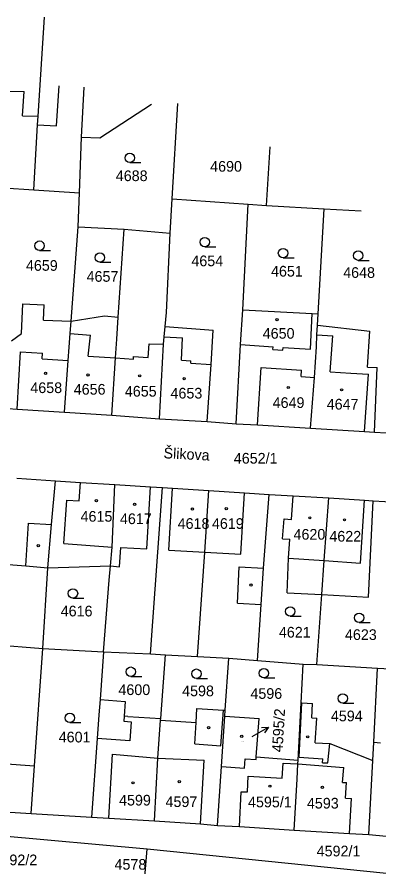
# Model space of a CAD drawing. Extents: x -735092 to -733385, y -1122435 to -1118992.
# Drawn here: x -734628.2 to -734570.7, y -1119511.9 to -1119376.6 of the extents above; entities that cross this region are included whole.
import ezdxf

# ---------------------------------------------------------------- set-up
doc = ezdxf.new("R2010")
doc.units = 0
for name, color, linetype in [('Vrstva 1', 7, 'Continuous'), ('Vrstva 15', 7, 'Continuous'), ('Vrstva 16', 7, 'Continuous'), ('Vrstva 18', 7, 'Continuous'), ('Vrstva 19', 7, 'Continuous'), ('Vrstva 25', 7, 'Continuous'), ('Vrstva 4', 7, 'Continuous')]:
    doc.layers.add(name, color=color, linetype=linetype)

msp = doc.modelspace()

# ---------------------------------------------------------------- linework, layer by layer
at = {"layer": 'Vrstva 1'}
for points in [[(-734624.9, -1119392.36), (-734623.88, -1119376.58)], [(-734618.01, -1119395.72), (-734617.55, -1119387.74)], [(-734603.56, -1119405.51), (-734602.66, -1119390.35)], [(-734615.07, -1119395.82), (-734606.83, -1119390.48)], [(-734624.99, -1119393.73), (-734624.9, -1119392.36)], [(-734625.56, -1119404.09), (-734624.99, -1119393.73)], [(-734618.31, -1119404.57), (-734618.01, -1119395.72)], [(-734618.01, -1119395.72), (-734615.07, -1119395.82)], [(-734588.57, -1119406.61), (-734587.96, -1119397.25)], [(-734630.39, -1119403.76), (-734625.56, -1119404.09)], [(-734625.56, -1119404.09), (-734618.31, -1119404.57)], [(-734618.49, -1119409.99), (-734618.31, -1119404.57)], [(-734603.9, -1119410.98), (-734603.56, -1119405.51)], [(-734603.56, -1119405.51), (-734591.46, -1119406.4)], [(-734592.31, -1119423.18), (-734591.46, -1119406.4)], [(-734591.46, -1119406.4), (-734588.57, -1119406.61)], [(-734588.57, -1119406.61), (-734579.4, -1119407.11)], [(-734580.34, -1119423.85), (-734579.4, -1119407.11)], [(-734579.4, -1119407.11), (-734573.49, -1119407.46)], [(-734619.63, -1119424.99), (-734618.49, -1119409.99)], [(-734618.49, -1119409.99), (-734611.19, -1119410.38)], [(-734612.13, -1119424.37), (-734611.19, -1119410.38)], [(-734611.19, -1119410.38), (-734603.9, -1119410.98)], [(-734604.48, -1119423.65), (-734603.9, -1119410.98)], [(-734627.54, -1119426.96), (-734627.31, -1119422.23)], [(-734627.31, -1119422.23), (-734623.91, -1119422.4)], [(-734624.03, -1119424.86), (-734623.91, -1119422.4)], [(-734619.63, -1119424.99), (-734614.34, -1119424.17)], [(-734614.34, -1119424.17), (-734612.13, -1119424.37)], [(-734604.68, -1119425.86), (-734604.48, -1119423.65)], [(-734592.72, -1119428.74), (-734592.31, -1119423.18)], [(-734592.31, -1119423.18), (-734581.31, -1119423.8)], [(-734581.58, -1119429.48), (-734581.31, -1119423.8)], [(-734581.31, -1119423.8), (-734580.34, -1119423.85)], [(-734580.44, -1119425.66), (-734580.34, -1119423.85)], [(-734624.03, -1119424.86), (-734619.63, -1119424.99)], [(-734619.78, -1119426.98), (-734619.63, -1119424.99)], [(-734612.37, -1119427.88), (-734612.13, -1119424.37)], [(-734604.82, -1119427.49), (-734604.68, -1119425.86)], [(-734604.68, -1119425.86), (-734597.03, -1119426.45)], [(-734597.36, -1119431.9), (-734597.03, -1119426.45)], [(-734580.53, -1119427.2), (-734580.44, -1119425.66)], [(-734580.44, -1119425.66), (-734572.12, -1119426.61)], [(-734572.5, -1119432.32), (-734572.12, -1119426.61)], [(-734629.13, -1119428.14), (-734627.54, -1119426.96)], [(-734619.94, -1119429.14), (-734619.78, -1119426.98)], [(-734612.57, -1119430.87), (-734612.37, -1119427.88)], [(-734604.92, -1119428.67), (-734604.82, -1119427.49)], [(-734580.6, -1119429.08), (-734580.53, -1119427.2)], [(-734620.1, -1119431.29), (-734619.94, -1119429.14)], [(-734605.56, -1119440.54), (-734604.92, -1119428.67)], [(-734593.37, -1119441.36), (-734592.72, -1119428.74)], [(-734592.72, -1119428.74), (-734587.52, -1119429.09)], [(-734587.54, -1119429.52), (-734587.52, -1119429.09)], [(-734587.54, -1119429.52), (-734585.94, -1119429.62)], [(-734585.94, -1119429.62), (-734585.91, -1119429.19)], [(-734585.91, -1119429.19), (-734581.58, -1119429.48)], [(-734580.94, -1119433.98), (-734580.6, -1119429.08)], [(-734613.17, -1119439.98), (-734612.57, -1119430.87)], [(-734620.7, -1119439.51), (-734620.1, -1119431.29)], [(-734598.02, -1119440.97), (-734597.36, -1119431.9)], [(-734572.5, -1119432.32), (-734570.94, -1119432.4)], [(-734571.39, -1119442.69), (-734570.94, -1119432.4)], [(-734581.55, -1119442.04), (-734580.94, -1119433.98)], [(-734629.65, -1119438.92), (-734628.23, -1119439.01)], [(-734628.23, -1119439.01), (-734620.7, -1119439.51)], [(-734620.7, -1119439.51), (-734613.17, -1119439.98)], [(-734613.17, -1119439.98), (-734605.56, -1119440.54)], [(-734605.56, -1119440.54), (-734598.02, -1119440.97)], [(-734598.02, -1119440.97), (-734593.37, -1119441.36)], [(-734593.37, -1119441.36), (-734590.01, -1119441.52)], [(-734590.01, -1119441.52), (-734581.55, -1119442.04)], [(-734581.55, -1119442.04), (-734572.97, -1119442.58)], [(-734572.97, -1119442.58), (-734571.39, -1119442.69)], [(-734571.39, -1119442.69), (-734569.52, -1119442.81)], [(-734628.25, -1119450.03), (-734622.12, -1119450.44)], [(-734622.77, -1119457.4), (-734622.12, -1119450.44)], [(-734622.12, -1119450.44), (-734618.15, -1119450.7)], [(-734618.15, -1119450.7), (-734612.66, -1119451.03)], [(-734613.12, -1119460.97), (-734612.66, -1119451.03)], [(-734612.66, -1119451.03), (-734607.03, -1119451.39)], [(-734607.03, -1119451.39), (-734605.12, -1119451.49)], [(-734607, -1119478), (-734605.12, -1119451.49)], [(-734605.12, -1119451.49), (-734603.49, -1119451.59)], [(-734603.49, -1119451.59), (-734597.71, -1119451.98)], [(-734598.36, -1119461.81), (-734597.71, -1119451.98)], [(-734597.71, -1119451.98), (-734592.08, -1119452.36)], [(-734592.08, -1119452.36), (-734588.14, -1119452.62)], [(-734589.02, -1119464.33), (-734588.14, -1119452.62)], [(-734588.14, -1119452.62), (-734584.33, -1119452.82)], [(-734584.61, -1119456.57), (-734584.33, -1119452.82)], [(-734584.33, -1119452.82), (-734578.66, -1119453.16)], [(-734579.38, -1119463.11), (-734578.66, -1119453.16)], [(-734578.66, -1119453.16), (-734572.98, -1119453.52)], [(-734572.98, -1119453.52), (-734571.58, -1119453.61)], [(-734572.33, -1119468.97), (-734571.58, -1119453.61)], [(-734571.58, -1119453.61), (-734566.05, -1119453.96)], [(-734585.99, -1119459.66), (-734585.75, -1119456.48)], [(-734585.75, -1119456.48), (-734584.61, -1119456.57)], [(-734623.35, -1119464.31), (-734622.77, -1119457.4)], [(-734585.99, -1119459.66), (-734584.85, -1119459.74)], [(-734585.08, -1119462.73), (-734584.85, -1119459.74)], [(-734613.37, -1119463.98), (-734613.12, -1119460.97)], [(-734599.56, -1119478.42), (-734598.36, -1119461.81)], [(-734639.2, -1119463.01), (-734626.85, -1119463.95)], [(-734585.26, -1119468.24), (-734585.08, -1119462.73)], [(-734579.76, -1119468.52), (-734579.38, -1119463.11)], [(-734626.85, -1119463.95), (-734623.35, -1119464.31)], [(-734624.11, -1119477.11), (-734623.35, -1119464.31)], [(-734623.35, -1119464.31), (-734613.37, -1119463.98)], [(-734613.56, -1119466.25), (-734613.37, -1119463.98)], [(-734589.39, -1119470.11), (-734589.02, -1119464.33)], [(-734614.5, -1119477.64), (-734613.56, -1119466.25)], [(-734585.26, -1119468.24), (-734579.76, -1119468.52)], [(-734580.55, -1119479.69), (-734579.76, -1119468.52)], [(-734579.76, -1119468.52), (-734572.33, -1119468.97)], [(-734590, -1119479.04), (-734589.39, -1119470.11)], [(-734639.97, -1119475.85), (-734624.11, -1119477.11)], [(-734625.47, -1119495.82), (-734624.11, -1119477.11)], [(-734624.11, -1119477.11), (-734614.5, -1119477.64)], [(-734614.5, -1119477.64), (-734615.04, -1119485.27)], [(-734614.5, -1119477.64), (-734607, -1119478)], [(-734607, -1119478), (-734604.63, -1119478.12)], [(-734605.38, -1119488.27), (-734604.63, -1119478.12)], [(-734604.63, -1119478.12), (-734599.56, -1119478.42)], [(-734599.56, -1119478.42), (-734594.54, -1119478.69)], [(-734595.11, -1119486.96), (-734594.54, -1119478.69)], [(-734594.54, -1119478.69), (-734590, -1119479.04)], [(-734590, -1119479.04), (-734582.71, -1119479.61)], [(-734583.04, -1119485.79), (-734582.71, -1119479.61)], [(-734582.71, -1119479.61), (-734580.55, -1119479.69)], [(-734580.55, -1119479.69), (-734570.9, -1119480.26)], [(-734571.51, -1119492.06), (-734570.9, -1119480.26)], [(-734570.9, -1119480.26), (-734567.93, -1119480.4)], [(-734615.04, -1119485.27), (-734615.21, -1119487.69), (-734615.48, -1119491.47)], [(-734615.04, -1119485.27), (-734611.02, -1119485.56), (-734611.21, -1119487.93)], [(-734583.53, -1119494.91), (-734583.04, -1119485.79)], [(-734583.04, -1119485.79), (-734582.93, -1119485.8)], [(-734582.93, -1119485.8), (-734581.23, -1119485.9)], [(-734581.37, -1119488.17), (-734581.23, -1119485.9)], [(-734599.75, -1119488.9), (-734599.62, -1119486.69)], [(-734599.62, -1119486.69), (-734595.4, -1119486.94)], [(-734595.4, -1119486.94), (-734595.11, -1119486.96)], [(-734595.18, -1119487.91), (-734595.11, -1119486.96)], [(-734610.59, -1119487.97), (-734611.21, -1119487.93)], [(-734610.59, -1119487.97), (-734605.38, -1119488.27)], [(-734605.85, -1119494.6), (-734605.4, -1119488.56)], [(-734605.4, -1119488.56), (-734605.38, -1119488.27)], [(-734605.4, -1119488.56), (-734599.75, -1119488.9)], [(-734595.73, -1119495.92), (-734595.18, -1119487.91)], [(-734595.18, -1119487.91), (-734589.75, -1119488.29)], [(-734590.18, -1119494.38), (-734589.75, -1119488.29)], [(-734581.37, -1119488.17), (-734580.58, -1119488.21)], [(-734580.82, -1119492.13), (-734580.58, -1119488.21)], [(-734615.48, -1119491.47), (-734616.37, -1119503.99)], [(-734580.82, -1119492.13), (-734578.48, -1119492.28)], [(-734578.48, -1119492.28), (-734571.67, -1119494.98)], [(-734571.67, -1119494.98), (-734571.51, -1119492.06)], [(-734571.51, -1119492.06), (-734570.44, -1119492.13)], [(-734590.21, -1119494.8), (-734590.18, -1119494.38)], [(-734590.18, -1119494.38), (-734583.53, -1119494.91)], [(-734630.62, -1119495.46), (-734625.47, -1119495.82)], [(-734625.98, -1119503.38), (-734625.47, -1119495.82)], [(-734606.36, -1119504.59), (-734605.85, -1119494.6)], [(-734596.38, -1119505.3), (-734595.73, -1119495.92)], [(-734595.73, -1119495.92), (-734592.04, -1119496.18)], [(-734592.04, -1119496.18), (-734591.93, -1119494.68)], [(-734591.93, -1119494.68), (-734590.21, -1119494.8)], [(-734583.69, -1119497.91), (-734583.56, -1119495.51)], [(-734583.56, -1119495.51), (-734583.53, -1119494.91)], [(-734572.28, -1119506.77), (-734571.67, -1119494.98)], [(-734584.15, -1119506.04), (-734583.69, -1119497.91)], [(-734632.9, -1119502.98), (-734625.98, -1119503.38)], [(-734625.98, -1119503.38), (-734616.37, -1119503.99)], [(-734616.37, -1119503.99), (-734613.62, -1119504.13)], [(-734654.55, -1119504.79), (-734607.54, -1119509.04)], [(-734613.62, -1119504.13), (-734606.36, -1119504.59)], [(-734606.36, -1119504.59), (-734599.08, -1119505.06)], [(-734599.08, -1119505.06), (-734596.38, -1119505.3)], [(-734596.38, -1119505.3), (-734592.87, -1119505.48)], [(-734592.87, -1119505.48), (-734584.15, -1119506.04)], [(-734584.15, -1119506.04), (-734575.38, -1119506.56)], [(-734575.38, -1119506.56), (-734572.28, -1119506.77)], [(-734572.28, -1119506.77), (-734569.5, -1119507)], [(-734608.09, -1119515.45), (-734607.54, -1119509.04)], [(-734607.54, -1119509.04), (-734541.32, -1119515.78)]]:
    msp.add_lwpolyline(points, dxfattribs=at)
at = {"layer": 'Vrstva 25'}
for points in [[(-734610.3, -1119399.76), (-734608.55, -1119399.76)], [(-734598.37, -1119413.17), (-734596.62, -1119413.17)], [(-734624.65, -1119413.74), (-734622.9, -1119413.74)], [(-734615.05, -1119415.64), (-734613.3, -1119415.64)], [(-734585.93, -1119414.92), (-734584.18, -1119414.92)], [(-734573.98, -1119415.33), (-734572.23, -1119415.33)], [(-734619.34, -1119469.11), (-734617.59, -1119469.11)], [(-734584.79, -1119471.97), (-734583.04, -1119471.97)], [(-734573.83, -1119472.99), (-734572.08, -1119472.99)], [(-734610.15, -1119481.57), (-734608.4, -1119481.57)], [(-734599.7, -1119481.89), (-734597.95, -1119481.89)], [(-734588.98, -1119481.81), (-734587.23, -1119481.81)], [(-734576.43, -1119485.84), (-734574.68, -1119485.84)], [(-734619.84, -1119488.92), (-734618.09, -1119488.92)], [(-734590.84, -1119491.12), (-734588.232, -1119489.639)], [(-734589.348, -1119489.698), (-734588.232, -1119489.639), (-734588.855, -1119490.567)]]:
    msp.add_lwpolyline(points, dxfattribs=at)
for centre, radius in [((-734610.3, -1119399.01), 0.75), ((-734598.37, -1119412.42), 0.75), ((-734624.65, -1119412.99), 0.75), ((-734615.05, -1119414.89), 0.75), ((-734585.93, -1119414.17), 0.75), ((-734573.98, -1119414.58), 0.75), ((-734586.88, -1119424.78), 0.175), ((-734623.7, -1119433.31), 0.175), ((-734616.95, -1119433.57), 0.175), ((-734608.72, -1119433.72), 0.175), ((-734601.66, -1119434.18), 0.175), ((-734585.1, -1119435.58), 0.175), ((-734576.61, -1119435.94), 0.175), ((-734615.61, -1119453.59), 0.175), ((-734609.53, -1119454.17), 0.175), ((-734600.34, -1119454.93), 0.175), ((-734594.96, -1119454.86), 0.175), ((-734581.66, -1119456.32), 0.175), ((-734576.15, -1119456.64), 0.175), ((-734624.86, -1119460.76), 0.175), ((-734591.03, -1119467.03), 0.175), ((-734619.34, -1119468.36), 0.75), ((-734584.79, -1119471.22), 0.75), ((-734573.83, -1119472.24), 0.75), ((-734610.15, -1119480.82), 0.75), ((-734599.7, -1119481.14), 0.75), ((-734588.98, -1119481.06), 0.75), ((-734576.43, -1119485.09), 0.75), ((-734619.84, -1119488.17), 0.75), ((-734597.77, -1119489.74), 0.175), ((-734592.5, -1119491.12), 0.175), ((-734582, -1119491.2), 0.175), ((-734609.78, -1119498.52), 0.175), ((-734602.43, -1119498.34), 0.175), ((-734588.02, -1119499.05), 0.175), ((-734579.67, -1119499.24), 0.175)]:
    msp.add_circle(centre, radius, dxfattribs=at)
at = {"layer": 'Vrstva 4'}
for points in [[(-734621.98, -1119393.93), (-734621.56, -1119387.54)], [(-734629.55, -1119388.38), (-734627.1, -1119388.46)], [(-734627.37, -1119392.32), (-734627.1, -1119388.46)], [(-734627.37, -1119392.32), (-734624.9, -1119392.36)], [(-734624.99, -1119393.73), (-734621.98, -1119393.93)], [(-734619.78, -1119426.98), (-734616.57, -1119427.23)], [(-734616.9, -1119430.58), (-734616.57, -1119427.23)], [(-734604.82, -1119427.49), (-734601.92, -1119427.69)], [(-734602.1, -1119431.24), (-734601.92, -1119427.69)], [(-734580.53, -1119427.2), (-734578, -1119427.35)], [(-734578.44, -1119433.09), (-734578, -1119427.35)], [(-734607.4, -1119430.81), (-734607.24, -1119428.63)], [(-734607.24, -1119428.63), (-734604.92, -1119428.67)], [(-734628.23, -1119439.01), (-734627.7, -1119429.89)], [(-734627.7, -1119429.89), (-734624.18, -1119430.1)], [(-734624.24, -1119431), (-734624.18, -1119430.1)], [(-734616.9, -1119430.58), (-734612.57, -1119430.87)], [(-734612.57, -1119430.87), (-734609.73, -1119431.07)], [(-734609.73, -1119431.07), (-734609.7, -1119430.62)], [(-734609.7, -1119430.62), (-734607.4, -1119430.81)], [(-734624.24, -1119431), (-734620.1, -1119431.29)], [(-734602.1, -1119431.24), (-734600.58, -1119431.35)], [(-734600.61, -1119431.68), (-734600.58, -1119431.35)], [(-734600.61, -1119431.68), (-734597.36, -1119431.9)], [(-734590.01, -1119441.52), (-734589.43, -1119432.37)], [(-734589.43, -1119432.37), (-734582.97, -1119432.81)], [(-734583.03, -1119433.84), (-734582.97, -1119432.81)], [(-734578.44, -1119433.09), (-734575.17, -1119433.27)], [(-734575.17, -1119433.27), (-734572.32, -1119433.43)], [(-734572.97, -1119442.58), (-734572.32, -1119433.43)], [(-734583.03, -1119433.84), (-734580.94, -1119433.98)], [(-734618.36, -1119453.64), (-734618.15, -1119450.7)], [(-734607.59, -1119461.25), (-734607.03, -1119451.39)], [(-734604.12, -1119461.48), (-734603.49, -1119451.59)], [(-734592.63, -1119462.12), (-734592.08, -1119452.36)], [(-734620.77, -1119460.43), (-734620.3, -1119453.53)], [(-734620.3, -1119453.53), (-734618.36, -1119453.64)], [(-734573.62, -1119463.52), (-734572.98, -1119453.52)], [(-734626.85, -1119463.95), (-734626.43, -1119457.17)], [(-734626.43, -1119457.17), (-734622.77, -1119457.4)], [(-734620.77, -1119460.43), (-734613.12, -1119460.97)], [(-734611.95, -1119464.1), (-734611.72, -1119461.04)], [(-734611.72, -1119461.04), (-734607.59, -1119461.25)], [(-734604.12, -1119461.48), (-734598.36, -1119461.81)], [(-734598.36, -1119461.81), (-734592.63, -1119462.12)], [(-734585.08, -1119462.73), (-734579.38, -1119463.11)], [(-734579.38, -1119463.11), (-734573.62, -1119463.52)], [(-734613.37, -1119463.98), (-734611.95, -1119464.1)], [(-734593.19, -1119469.9), (-734592.89, -1119464.11)], [(-734592.89, -1119464.11), (-734589.02, -1119464.33)], [(-734593.19, -1119469.9), (-734589.39, -1119470.11)], [(-734583.36, -1119494.44), (-734582.93, -1119485.8)], [(-734595.81, -1119492.61), (-734595.4, -1119486.94)], [(-734611.21, -1119487.93), (-734611.27, -1119488.71), (-734610.07, -1119488.79), (-734610.29, -1119491.84), (-734615.48, -1119491.47)], [(-734599.95, -1119492.32), (-734599.75, -1119488.9)], [(-734599.95, -1119492.32), (-734595.81, -1119492.61)], [(-734578.78, -1119495.36), (-734578.48, -1119492.28)], [(-734613.62, -1119504.13), (-734613.04, -1119493.97)], [(-734613.04, -1119493.97), (-734605.85, -1119494.6)], [(-734583.36, -1119494.44), (-734579.61, -1119494.68)], [(-734605.85, -1119494.6), (-734598.5, -1119494.9)], [(-734599.08, -1119505.06), (-734598.5, -1119494.9)], [(-734586.07, -1119497.77), (-734585.93, -1119495.38)], [(-734585.93, -1119495.38), (-734583.56, -1119495.51)], [(-734583.56, -1119495.51), (-734576.28, -1119496.06)], [(-734579.64, -1119495.31), (-734579.61, -1119494.68)], [(-734579.64, -1119495.31), (-734578.78, -1119495.36)], [(-734576.45, -1119498.44), (-734576.28, -1119496.06)], [(-734591.59, -1119499.97), (-734591.46, -1119497.46)], [(-734591.46, -1119497.46), (-734586.07, -1119497.77)], [(-734576.45, -1119498.44), (-734575.85, -1119498.48)], [(-734576, -1119500.97), (-734575.85, -1119498.48)], [(-734592.87, -1119505.48), (-734592.6, -1119499.94)], [(-734592.6, -1119499.94), (-734591.59, -1119499.97)], [(-734576, -1119500.97), (-734575.05, -1119501.02)], [(-734575.38, -1119506.56), (-734575.05, -1119501.02)]]:
    msp.add_lwpolyline(points, dxfattribs=at)

# ---------------------------------------------------------------- texts
at = {"layer": 'Vrstva 15'}
msp.add_text('Šlikova', height=1.7, rotation=357.00284, dxfattribs=at).set_placement((-734604.97, -1119446.831))
at = {"layer": 'Vrstva 16'}
msp.add_text('4595/2', height=1.7, rotation=86.60069, dxfattribs=at).set_placement((-734586.012, -1119493.682))
msp.add_text('4578', height=1.7, dxfattribs=at).set_placement((-734612.73, -1119512.35))
at = {"layer": 'Vrstva 18'}
for s, p in [('4690', (-734597.52, -1119401.21)), ('4688', (-734612.53, -1119402.71)), ('4654', (-734600.51, -1119416.26)), ('4659', (-734626.82, -1119416.99)), ('4657', (-734617.17, -1119418.74)), ('4651', (-734587.84, -1119417.91)), ('4648', (-734576.36, -1119418.12)), ('4652/1', (-734593.76, -1119447.69)), ('4616', (-734621.29, -1119472.02)), ('4621', (-734586.59, -1119475.39)), ('4623', (-734576.08, -1119475.77)), ('4600', (-734612.11, -1119484.54)), ('4598', (-734601.98, -1119484.73)), ('4596', (-734591.12, -1119485.15)), ('4594', (-734578.32, -1119488.72)), ('4601', (-734621.61, -1119492.08)), ('4592/1', (-734580.58, -1119510.23)), ('4592/2', (-734631.98, -1119511.64))]:
    msp.add_text(s, height=1.7, dxfattribs=at).set_placement(p)
at = {"layer": 'Vrstva 19'}
for s, height, p in [('4650', 1.7, (-734589.16, -1119427.8)), ('4658', 1.7, (-734626.12, -1119436.46)), ('4656', 1.7, (-734619.22, -1119436.71)), ('4655', 1.7, (-734611.09, -1119437.02)), ('4653', 1.7, (-734603.83, -1119437.33)), ('4649', 1.7, (-734587.58, -1119438.83)), ('4647', 1.7, (-734578.98, -1119439.08)), ('4615', 1.7, (-734618.13, -1119456.94)), ('4617', 1.7, (-734611.87, -1119457.32)), ('4618', 1.7, (-734602.69, -1119458.08)), ('4619', 1.7, (-734597.24, -1119458.08)), ('4620', 1.7, (-734584.26, -1119459.8)), ('4622', 1.7, (-734578.56, -1119460.11)), ('4595/2', 0.1, (-734592.61, -1119492.04)), ('4599', 1.7, (-734612.01, -1119502.13)), ('4597', 1.7, (-734604.62, -1119502.37)), ('4595/1', 1.7, (-734591.5, -1119502.42)), ('4593', 1.7, (-734582.13, -1119502.61))]:
    msp.add_text(s, height=height, dxfattribs=at).set_placement(p)

doc.saveas('drawing.dxf')
